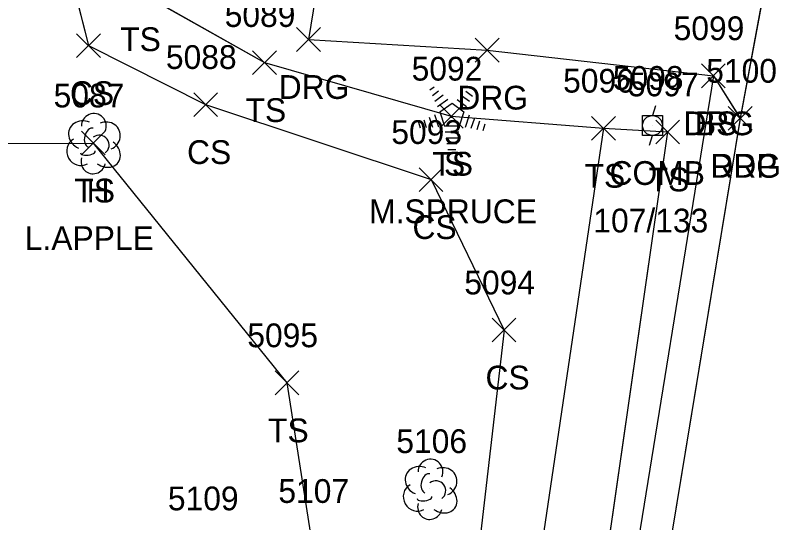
# Model space of a CAD drawing. Extents: x 1554668 to 1563881, y 831386 to 834374.
# Drawn here: x 1562280.1 to 1562345.1, y 833207.7 to 833250.4 of the extents above; entities that cross this region are included whole.
import ezdxf

# ---------------------------------------------------------------- set-up
doc = ezdxf.new("R2010")
doc.units = 0
for name, color, linetype in [('L_A', 7, 'Continuous'), ('L_C', 7, 'Continuous'), ('L_I', 7, 'Continuous'), ('L_TIC', 7, 'Continuous'), ('LELB', 7, 'Continuous'), ('LTC', 7, 'Continuous'), ('LTD', 7, 'Continuous'), ('P_A', 7, 'Continuous'), ('P_I', 7, 'Continuous'), ('P_TIC', 7, 'Continuous'), ('PET', 7, 'Continuous'), ('R_A', 7, 'Continuous'), ('R_I', 7, 'Continuous'), ('R_TIC', 7, 'Continuous'), ('RDG', 7, 'Continuous'), ('U_A', 7, 'Continuous'), ('U_C', 7, 'Continuous'), ('U_I', 7, 'Continuous'), ('UP', 7, 'Continuous')]:
    doc.layers.add(name, color=color, linetype=linetype)

msp = doc.modelspace()

# ---------------------------------------------------------------- linework, layer by layer
at = {"layer": 'L_TIC'}
for points in [[(1562285.269, 833246.82), (1562287.269, 833248.82)], [(1562287.269, 833246.82), (1562285.269, 833248.82)], [(1562300.075, 833245.393), (1562302.075, 833247.393)], [(1562302.075, 833245.393), (1562300.075, 833247.393)], [(1562337.839, 833244.281), (1562339.839, 833246.281)], [(1562339.839, 833244.281), (1562337.839, 833246.281)], [(1562295.122, 833241.858), (1562297.122, 833243.858)], [(1562297.122, 833241.858), (1562295.122, 833243.858)], [(1562315.792, 833240.88), (1562317.792, 833242.88)], [(1562317.792, 833240.88), (1562315.792, 833242.88)], [(1562328.59, 833239.869), (1562330.59, 833241.869)], [(1562330.59, 833239.869), (1562328.59, 833241.869)], [(1562328.59, 833239.869), (1562330.59, 833241.869)], [(1562330.59, 833239.869), (1562328.59, 833241.869)], [(1562333.983, 833239.556), (1562335.983, 833241.556)], [(1562335.983, 833239.556), (1562333.983, 833241.556)], [(1562285.677, 833238.623), (1562287.677, 833240.623)], [(1562287.677, 833238.623), (1562285.677, 833240.623)], [(1562314.084, 833235.545), (1562316.084, 833237.545)], [(1562316.084, 833235.545), (1562314.084, 833237.545)], [(1562320.226, 833222.885), (1562322.226, 833224.885)], [(1562322.226, 833222.885), (1562320.226, 833224.885)], [(1562301.97, 833218.44), (1562303.97, 833220.44)], [(1562303.97, 833218.44), (1562301.97, 833220.44)]]:
    msp.add_lwpolyline(points, dxfattribs=at)
at = {"layer": 'LELB'}
for points in [[(1562276.489, 833280.919), (1562283.075, 833273.702), (1562282.754, 833261.68), (1562286.27, 833247.822), (1562296.123, 833242.86), (1562315.084, 833236.547), (1562321.224, 833223.886), (1562318.725, 833202.084), (1562314.326, 833186.496)], [(1562276.489, 833280.919), (1562283.075, 833273.702), (1562282.754, 833261.68), (1562286.27, 833247.822), (1562296.123, 833242.86), (1562315.084, 833236.547), (1562321.224, 833223.886), (1562318.725, 833202.084), (1562314.326, 833186.496)], [(1562276.489, 833280.919), (1562283.075, 833273.702), (1562282.754, 833261.68), (1562286.27, 833247.822), (1562296.123, 833242.86), (1562315.084, 833236.547), (1562321.224, 833223.886), (1562318.725, 833202.084), (1562314.326, 833186.496)], [(1562276.493, 833280.916), (1562283.071, 833273.7), (1562282.752, 833261.678), (1562286.269, 833247.82), (1562296.122, 833242.858), (1562315.084, 833236.545), (1562321.226, 833223.885), (1562318.721, 833202.08), (1562314.323, 833186.491)], [(1562292.198, 833263.809), (1562290.53, 833252.361), (1562301.075, 833246.393), (1562316.792, 833241.88), (1562329.59, 833240.869), (1562323.749, 833201.458), (1562322.916, 833186.562)], [(1562292.201, 833263.811), (1562290.535, 833252.364), (1562301.077, 833246.395), (1562316.792, 833241.882), (1562329.591, 833240.872), (1562323.752, 833201.463), (1562322.917, 833186.565)], [(1562292.201, 833263.811), (1562290.535, 833252.364), (1562301.077, 833246.395), (1562316.792, 833241.882), (1562329.591, 833240.872), (1562323.752, 833201.463), (1562322.917, 833186.565)], [(1562292.201, 833263.811), (1562290.535, 833252.364), (1562301.077, 833246.395), (1562316.792, 833241.882), (1562329.591, 833240.872), (1562323.752, 833201.463), (1562322.917, 833186.565)], [(1562338.843, 833245.285), (1562331.585, 833200.408), (1562327.056, 833169.944), (1562321.479, 833134.695), (1562318.691, 833115.567)], [(1562338.843, 833245.285), (1562331.585, 833200.408), (1562327.056, 833169.944), (1562321.479, 833134.695), (1562318.691, 833115.567)], [(1562338.843, 833245.285), (1562331.585, 833200.408), (1562327.056, 833169.944), (1562321.479, 833134.695), (1562318.691, 833115.567)], [(1562338.839, 833245.281), (1562331.582, 833200.404), (1562327.057, 833169.945), (1562321.478, 833134.692), (1562318.691, 833115.568)], [(1562329.591, 833240.872), (1562334.98, 833240.556), (1562329.264, 833200.749), (1562324.879, 833170.891), (1562319.764, 833134.834), (1562316.67, 833118.78), (1562312.405, 833115.093), (1562302.3, 833114.621), (1562268.54, 833122.304), (1562264.812, 833128.249), (1562264.788, 833147.663), (1562266.491, 833164.814)], [(1562329.591, 833240.872), (1562334.98, 833240.556), (1562329.264, 833200.749), (1562324.879, 833170.891), (1562319.764, 833134.834), (1562316.67, 833118.78), (1562312.405, 833115.093), (1562302.3, 833114.621), (1562268.54, 833122.304), (1562264.812, 833128.249), (1562264.788, 833147.663), (1562266.491, 833164.814)], [(1562329.591, 833240.872), (1562334.98, 833240.556), (1562329.264, 833200.749), (1562324.879, 833170.891), (1562319.764, 833134.834), (1562316.67, 833118.78), (1562312.405, 833115.093), (1562302.3, 833114.621), (1562268.54, 833122.304), (1562264.812, 833128.249), (1562264.788, 833147.663), (1562266.491, 833164.814)], [(1562329.59, 833240.869), (1562334.983, 833240.556), (1562329.262, 833200.745), (1562324.88, 833170.892), (1562319.765, 833134.836), (1562316.669, 833118.776), (1562312.407, 833115.095), (1562302.302, 833114.623), (1562268.538, 833122.304), (1562264.812, 833128.249), (1562264.792, 833147.661), (1562266.492, 833164.814)], [(1562269.192, 833239.557), (1562286.677, 833239.623), (1562302.97, 833219.44), (1562305.017, 833206.338), (1562295.729, 833205.714)], [(1562269.194, 833239.559), (1562286.677, 833239.625), (1562302.97, 833219.442), (1562305.017, 833206.339), (1562295.734, 833205.719)], [(1562269.194, 833239.559), (1562286.677, 833239.625), (1562302.97, 833219.442), (1562305.017, 833206.339), (1562295.734, 833205.719)], [(1562269.194, 833239.559), (1562286.677, 833239.625), (1562302.97, 833219.442), (1562305.017, 833206.339), (1562295.734, 833205.719)]]:
    msp.add_lwpolyline(points, dxfattribs=at)
at = {"layer": 'LTC'}
for p, q in [((1562314.987, 833244.089), (1562315.342, 833244.346)), ((1562318.385, 833244.329), (1562318.805, 833244.024)), ((1562315.197, 833243.623), (1562315.726, 833244.007)), ((1562315.406, 833243.157), (1562316.11, 833243.669)), ((1562317.643, 833243.632), (1562318.323, 833243.139)), ((1562318.014, 833243.981), (1562318.564, 833243.581)), ((1562315.616, 833242.691), (1562316.494, 833243.329)), ((1562315.84, 833242.236), (1562316.852, 833242.971)), ((1562316.852, 833242.971), (1562317.849, 833242.246)), ((1562317.272, 833243.284), (1562318.082, 833242.695)), ((1562315.84, 833242.236), (1562316.228, 833241.043)), ((1562317.849, 833242.246), (1562317.458, 833241.043)), ((1562314.475, 833241.584), (1562314.687, 833240.933)), ((1562314.93, 833241.801), (1562315.202, 833240.966)), ((1562315.386, 833242.017), (1562315.717, 833240.998)), ((1562318.287, 833241.975), (1562317.949, 833240.936)), ((1562318.731, 833241.725), (1562318.444, 833240.84)), ((1562314.02, 833241.368), (1562314.172, 833240.9)), ((1562317.458, 833241.043), (1562316.228, 833241.043)), ((1562319.176, 833241.475), (1562318.939, 833240.745)), ((1562319.62, 833241.224), (1562319.433, 833240.65)), ((1562317.42, 833240.543), (1562316.275, 833240.543)), ((1562317.336, 833240.043), (1562316.348, 833240.043)), ((1562317.252, 833239.543), (1562316.42, 833239.543)), ((1562317.168, 833239.043), (1562316.493, 833239.043))]:
    msp.add_line(p, q, dxfattribs=at)
at = {"layer": 'LTD'}
for p, q in [((1562286.677, 833239.623), (1562286.677, 833239.623)), ((1562286.677, 833239.623), (1562286.677, 833239.623)), ((1562314.993, 833210.533), (1562314.993, 833210.533)), ((1562314.993, 833210.533), (1562314.993, 833210.533))]:
    msp.add_line(p, q, dxfattribs=at)
for centre in [(1562286.723, 833241.057), (1562315.04, 833211.967)]:
    msp.add_arc(centre, 1.047, 335.52715, 180.95627, dxfattribs=at)
for centre, major_axis, ratio, start_param, end_param in [((1562285.885, 833240.289), (1.21, -0.512), 0.895232, 1.570796, 4.712389), ((1562287.718, 833240.206), (-1.141, -0.483), 0.949671, 1.570796, 4.712389), ((1562286.468, 833240.081), (-0.208, -0.792), 0.645439, 3.141593, 6.283185), ((1562287.177, 833239.456), (-0.5, 0.667), 0.989748, 3.141593, 6.283185), ((1562285.593, 833238.914), (0.584, -1.042), 0.959034, 3.141593, 6.283185), ((1562287.677, 833238.79), (-1.09, 0.792), 0.841452, 1.570796, 4.712389), ((1562286.218, 833238.873), (-0.625, -0.083), 0.423636, 0, 3.141593), ((1562286.677, 833238.123), (0.265, 1.061), 0.942809, 1.570796, 4.712389), ((1562314.202, 833211.199), (1.21, -0.512), 0.895232, 1.570796, 4.712389), ((1562316.035, 833211.116), (-1.141, -0.483), 0.949671, 1.570796, 4.712389), ((1562314.785, 833210.991), (-0.208, -0.792), 0.645439, 3.141593, 6.283185), ((1562315.493, 833210.366), (-0.5, 0.667), 0.989748, 3.141593, 6.283185), ((1562313.91, 833209.824), (0.584, -1.042), 0.959034, 3.141593, 6.283185), ((1562315.994, 833209.7), (-1.09, 0.792), 0.841452, 1.570796, 4.712389), ((1562314.535, 833209.783), (-0.625, -0.083), 0.423636, 0, 3.141593), ((1562314.994, 833209.033), (0.265, 1.061), 0.942809, 1.570796, 4.712389)]:
    msp.add_ellipse(centre, major_axis=major_axis, ratio=ratio, start_param=start_param, end_param=end_param, dxfattribs=at)
at = {"layer": 'P_TIC'}
for points in [[(1562340.091, 833240.702), (1562342.091, 833242.702)], [(1562342.091, 833240.702), (1562340.091, 833242.702)]]:
    msp.add_lwpolyline(points, dxfattribs=at)
at = {"layer": 'PET'}
for points in [[(1562367.889, 833393.463), (1562360.289, 833352.078), (1562357.044, 833334.113), (1562353.489, 833316.29), (1562348.902, 833287.511), (1562344.023, 833257.511), (1562341.091, 833241.702), (1562334.137, 833199.472), (1562328.958, 833169.512), (1562320.408, 833116.756), (1562314.37, 833085.591), (1562306.506, 833039.997), (1562299.854, 833031.159), (1562289.417, 833022.933), (1562277.976, 833019.507), (1562267.789, 833020.015), (1562232.643, 833027.546), (1562191.643, 833036.001), (1562188.418, 833036.858), (1562166.311, 833041.016), (1562141.251, 833047.118), (1562119.213, 833051.023)], [(1562367.889, 833393.469), (1562360.289, 833352.08), (1562357.041, 833334.115), (1562353.488, 833316.294), (1562348.902, 833287.512), (1562344.019, 833257.512), (1562341.096, 833241.706), (1562334.136, 833199.471), (1562328.957, 833169.511), (1562320.408, 833116.753), (1562314.37, 833085.59), (1562306.506, 833039.996), (1562299.858, 833031.156), (1562289.417, 833022.933), (1562277.98, 833019.505), (1562267.788, 833020.016), (1562232.638, 833027.547), (1562191.647, 833036), (1562188.42, 833036.857), (1562166.314, 833041.013), (1562141.253, 833047.118), (1562119.219, 833051.02)], [(1562367.889, 833393.469), (1562360.289, 833352.08), (1562357.041, 833334.115), (1562353.488, 833316.294), (1562348.902, 833287.512), (1562344.019, 833257.512), (1562341.096, 833241.706), (1562334.136, 833199.471), (1562328.957, 833169.511), (1562320.408, 833116.753), (1562314.37, 833085.59), (1562306.506, 833039.996), (1562299.858, 833031.156), (1562289.417, 833022.933), (1562277.98, 833019.505), (1562267.788, 833020.016), (1562232.638, 833027.547), (1562191.647, 833036), (1562188.42, 833036.857), (1562166.314, 833041.013), (1562141.253, 833047.118), (1562119.219, 833051.02)], [(1562367.889, 833393.469), (1562360.289, 833352.08), (1562357.041, 833334.115), (1562353.488, 833316.294), (1562348.902, 833287.512), (1562344.019, 833257.512), (1562341.096, 833241.706), (1562334.136, 833199.471), (1562328.957, 833169.511), (1562320.408, 833116.753), (1562314.37, 833085.59), (1562306.506, 833039.996), (1562299.858, 833031.156), (1562289.417, 833022.933), (1562277.98, 833019.505), (1562267.788, 833020.016), (1562232.638, 833027.547), (1562191.647, 833036), (1562188.42, 833036.857), (1562166.314, 833041.013), (1562141.253, 833047.118), (1562119.219, 833051.02)]]:
    msp.add_lwpolyline(points, dxfattribs=at)
at = {"layer": 'R_TIC'}
for points in [[(1562303.78, 833247.339), (1562305.78, 833249.339)], [(1562305.78, 833247.339), (1562303.78, 833249.339)], [(1562318.811, 833246.443), (1562320.811, 833248.443)], [(1562320.811, 833246.443), (1562318.811, 833248.443)], [(1562337.839, 833244.281), (1562339.839, 833246.281)], [(1562339.839, 833244.281), (1562337.839, 833246.281)], [(1562340.091, 833240.702), (1562342.091, 833242.702)], [(1562342.091, 833240.702), (1562340.091, 833242.702)]]:
    msp.add_lwpolyline(points, dxfattribs=at)
at = {"layer": 'RDG'}
for points in [[(1562344.019, 833257.512), (1562333.654, 833257.054), (1562318.015, 833261.854), (1562307.097, 833262.668), (1562304.777, 833248.341), (1562319.812, 833247.445), (1562338.843, 833245.285), (1562341.096, 833241.706)], [(1562344.019, 833257.512), (1562333.654, 833257.054), (1562318.015, 833261.854), (1562307.097, 833262.668), (1562304.777, 833248.341), (1562319.812, 833247.445), (1562338.843, 833245.285), (1562341.096, 833241.706)], [(1562344.019, 833257.512), (1562333.654, 833257.054), (1562318.015, 833261.854), (1562307.097, 833262.668), (1562304.777, 833248.341), (1562319.812, 833247.445), (1562338.843, 833245.285), (1562341.096, 833241.706)], [(1562344.023, 833257.511), (1562333.649, 833257.051), (1562318.014, 833261.852), (1562307.098, 833262.666), (1562304.78, 833248.339), (1562319.811, 833247.443), (1562338.839, 833245.281), (1562341.091, 833241.702)]]:
    msp.add_lwpolyline(points, dxfattribs=at)
at = {"layer": 'UP'}
for p, q in [((1562333.965, 833242.766), (1562333.715, 833241.933)), ((1562332.882, 833240.266), (1562332.882, 833241.933)), ((1562332.882, 833241.933), (1562334.548, 833241.933)), ((1562334.548, 833241.933), (1562334.548, 833240.266)), ((1562333.715, 833241.1), (1562333.715, 833241.1)), ((1562334.548, 833240.266), (1562332.882, 833240.266)), ((1562333.465, 833239.433), (1562333.715, 833240.266))]:
    msp.add_line(p, q, dxfattribs=at)
msp.add_circle((1562333.715, 833241.1), 0.833, dxfattribs=at)

# ---------------------------------------------------------------- texts
at = {"layer": 'L_A'}
for s, p in [('TS', (1562288.94, 833247.361)), ('CS', (1562284.71, 833242.82)), ('TS', (1562299.485, 833241.393)), ('BS', (1562337.28, 833240.281)), ('CS', (1562294.563, 833237.858)), ('TS', (1562315.201, 833236.88)), ('S', (1562316.178, 833236.88)), ('TS', (1562328, 833235.869)), ('TS', (1562328, 833235.869)), ('TS', (1562333.392, 833235.556)), ('TS', (1562285.086, 833234.623)), ('H', (1562286.11, 833234.623)), ('CS', (1562313.525, 833231.545)), ('CS', (1562319.667, 833218.885)), ('TS', (1562301.38, 833214.44))]:
    msp.add_text(s, height=2, dxfattribs=at).set_placement(p)
at = {"layer": 'L_C'}
for s, p in [('M.SPRUCE', (1562309.879, 833232.88)), ('L.APPLE', (1562280.913, 833230.623))]:
    msp.add_text(s, height=2, dxfattribs=at).set_placement(p)
at = {"layer": 'L_I'}
for s, p in [('5089', (1562297.729, 833249.393)), ('5099', (1562335.493, 833248.281)), ('5088', (1562292.783, 833245.858)), ('5092', (1562313.453, 833244.88)), ('5092', (1562313.453, 833244.88)), ('5096', (1562326.197, 833243.869)), ('5096', (1562326.197, 833243.869)), ('5097', (1562331.644, 833243.556)), ('5087', (1562283.338, 833242.623)), ('5087', (1562283.338, 833242.623)), ('5093', (1562311.745, 833239.545)), ('5094', (1562317.887, 833226.885)), ('5095', (1562299.632, 833222.44)), ('5106', (1562312.167, 833213.533)), ('5107', (1562302.246, 833209.338)), ('5109', (1562292.95, 833208.714)), ('5109', (1562292.95, 833208.714))]:
    msp.add_text(s, height=2, dxfattribs=at).set_placement(p)
at = {"layer": 'LTC'}
msp.add_text('.', height=1.037, rotation=270, dxfattribs=at).set_placement((1562316.735, 833241.984))
at = {"layer": 'P_A'}
msp.add_text('RDP', height=2, dxfattribs=at).set_placement((1562338.579, 833236.702))
at = {"layer": 'P_I'}
msp.add_text('5100', height=2, dxfattribs=at).set_placement((1562338.233, 833244.702))
at = {"layer": 'R_A'}
for p in [(1562302.268, 833243.339), (1562317.299, 833242.443), (1562336.327, 833240.281), (1562338.579, 833236.702)]:
    msp.add_text('DRG', height=2, dxfattribs=at).set_placement(p)
at = {"layer": 'R_I'}
for s, p in [('5099', (1562335.493, 833248.281)), ('5100', (1562338.233, 833244.702))]:
    msp.add_text(s, height=2, dxfattribs=at).set_placement(p)
at = {"layer": 'U_A'}
msp.add_text('COMB', height=2, dxfattribs=at).set_placement((1562330.101, 833236.1))
at = {"layer": 'U_C'}
msp.add_text('107/133', height=2, dxfattribs=at).set_placement((1562328.739, 833232.1))
at = {"layer": 'U_I'}
msp.add_text('5098', height=2, dxfattribs=at).set_placement((1562330.376, 833244.1))

doc.saveas('drawing.dxf')
